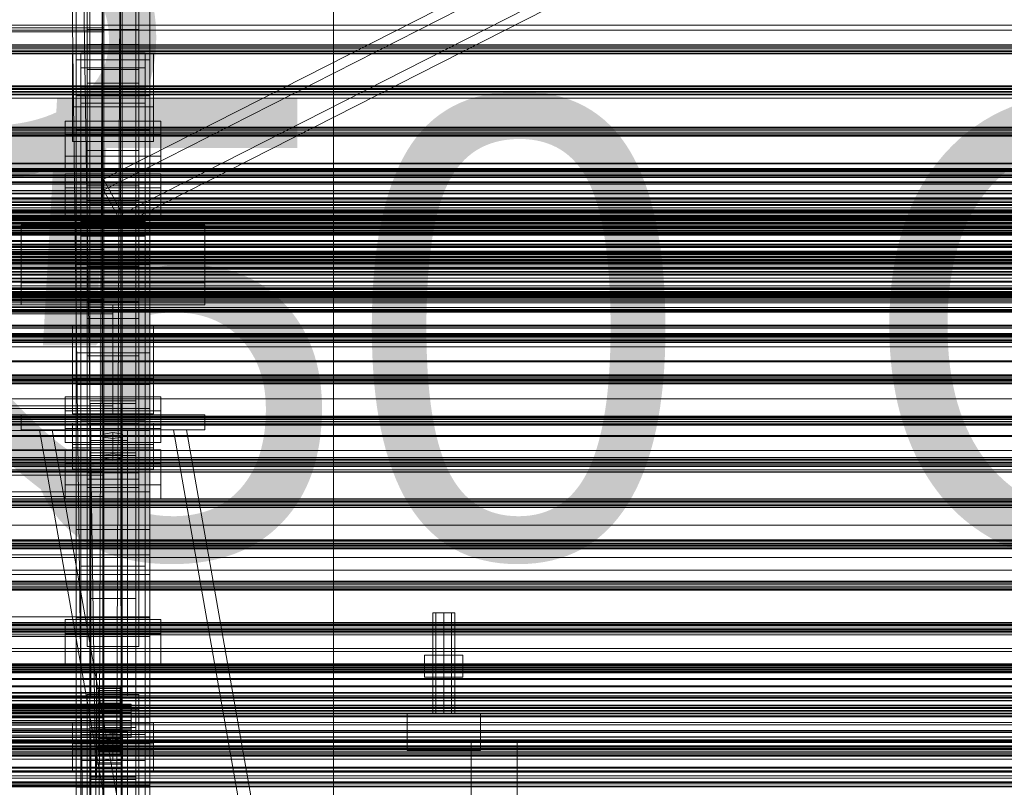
# Model space of a CAD drawing. Header units: millimetres. Extents: x -4738 to 65662, y -68080 to 6847.
# Tile 369 of 656: x 379 to 915, y -33725 to -33307. Entities that reach past the tile are written whole.
import ezdxf

# ---------------------------------------------------------------- set-up
doc = ezdxf.new("R2010")
doc.units = ezdxf.units.MM
for name, color, linetype, lineweight in [('COTAS_O', 1, 'Continuous', 0), ('COTAS_P', 1, 'Continuous', 0), ('frontal_C01', 7, 'Continuous', 0), ('frontal_C02', 7, 'Continuous', 0), ('frontal_C03', 7, 'Continuous', 0), ('frontal_mezcladora', 7, 'Continuous', 0), ('frontal_secador', 7, 'Continuous', 0), ('frontal_tolva', 7, 'Continuous', 0)]:
    doc.layers.add(name, color=color, linetype=linetype, lineweight=lineweight)
doc.dimstyles.new('R19_100', dxfattribs={"dimtxt": 250, "dimasz": 150, "dimexe": 150, "dimexo": 80, "dimgap": 100, "dimtad": 1, "dimtih": 1, "dimtoh": 1, "dimdsep": 46, "dimcen": 0.09, "dimadec": 0, "dimazin": 0, "dimtfac": 1, "dimtdec": 4, "dimtofl": 0, "dimtmove": 0, "dimatfit": 3, "dimfxl": 1, "dimtolj": 1, "dimtzin": 0, "dimarcsym": 0})

# ---------------------------------------------------------------- blocks, each defined once
blk = doc.blocks.new('DIM_R31_48')
at = {"layer": 'COTAS_O'}
for p, q in [((-1725, -33700), (-1575, -33655)), ((1725, -33700), (1575, -33655)), ((-1725, -34400), (-1725, -33700)), ((-1725, -33700), (1725, -33700)), ((-1725, -33700), (-1575, -33745)), ((1725, -33700), (1575, -33745)), ((1725, -34400), (1725, -33700))]:
    blk.add_line(p, q, dxfattribs=at)
blk.add_text('3450 O', height=250, dxfattribs=at).set_placement((0, -33600))
blk = doc.blocks.new('DIM_R31_49')
at = {"layer": 'COTAS_P'}
for p, q in [((-150, -32300), (550, -32300)), ((550, -32300), (505, -32450)), ((550, -34900), (550, -32300)), ((550, -32300), (595, -32450)), ((550, -34900), (505, -34750)), ((550, -34900), (595, -34750)), ((-150, -34900), (550, -34900))]:
    blk.add_line(p, q, dxfattribs=at)
blk.add_text('2600 P', height=250, rotation=90, dxfattribs=at).set_placement((450, -33600))

msp = doc.modelspace()

# ---------------------------------------------------------------- linework, layer by layer
at = {"layer": 'frontal_C01'}
for p, q in [((416, -33334.308), (416, -33117.641)), ((444, -33117.641), (444, -33334.308)), ((416, -33125.19), (416, -33341.858)), ((444, -33341.858), (444, -33125.19)), ((410, -33310.158), (410, -33165.914)), ((450, -33165.914), (450, -33310.158)), ((410, -33348.677), (410, -33204.432)), ((450, -33348.677), (450, -33204.432)), ((416, -33482.597), (416, -33265.929)), ((424.864, -33394.112), (674.864, -33267.001)), ((444, -33265.929), (444, -33482.597)), ((416, -33273.478), (416, -33490.146)), ((674.864, -33272.932), (424.864, -33400.044)), ((444, -33490.146), (444, -33273.478)), ((435.136, -33412.847), (685.136, -33285.735)), ((435.136, -33418.778), (685.136, -33291.666)), ((425, -33300.22), (425, -33313.916)), ((425, -33300.22), (425, -33311.776)), ((425, -33311.776), (-425, -33311.776)), ((450, -33310.158), (410, -33310.158)), ((410, -33310.158), (410, -33348.677)), ((410, -33401.827), (410, -33310.158)), ((425, -33325.472), (425, -33311.776)), ((450, -33348.677), (450, -33310.158)), ((450, -33310.158), (450, -33401.827)), ((425, -33313.916), (-425, -33313.916)), ((416, -33320.742), (416, -33312.654)), ((416, -33312.654), (444, -33312.654)), ((416, -33397.59), (416, -33312.654)), ((425, -33325.472), (425, -33313.916)), ((444, -33312.654), (444, -33320.742)), ((444, -33312.654), (444, -33397.59)), ((444, -33320.742), (416, -33320.742)), ((416, -33320.742), (416, -33405.679)), ((444, -33405.679), (444, -33320.742)), ((-425, -33325.472), (425, -33325.472)), ((408, -33344.631), (408, -33325.758)), ((408, -33325.758), (452, -33325.758)), ((408, -33354.647), (408, -33325.758)), ((412.5, -33333.462), (412.5, -33325.373)), ((412.5, -33325.373), (447.5, -33325.373)), ((412.5, -33604.634), (412.5, -33325.373)), ((447.5, -33325.373), (447.5, -33333.462)), ((447.5, -33325.373), (447.5, -33604.634)), ((452, -33325.758), (452, -33344.631)), ((452, -33325.758), (452, -33354.647)), ((447.5, -33333.462), (412.5, -33333.462)), ((412.5, -33612.722), (412.5, -33333.462)), ((447.5, -33612.722), (447.5, -33333.462)), ((444, -33334.308), (416, -33334.308)), ((416, -33334.308), (416, -33341.858)), ((444, -33341.858), (444, -33334.308)), ((452, -33344.631), (408, -33344.631)), ((408, -33344.631), (408, -33373.52)), ((416, -33341.858), (444, -33341.858)), ((452, -33373.52), (452, -33344.631)), ((410, -33348.677), (450, -33348.677)), ((410, -33440.346), (410, -33348.677)), ((450, -33440.346), (450, -33348.677)), ((452, -33354.647), (408, -33354.647)), ((408, -33354.647), (408, -33373.52)), ((452, -33373.52), (452, -33354.647)), ((408, -33373.52), (452, -33373.52)), ((404, -33408.336), (404, -33391.081)), ((404, -33391.081), (456, -33391.081)), ((404, -33398.785), (404, -33391.081)), ((456, -33391.081), (456, -33408.336)), ((456, -33391.081), (456, -33398.785)), ((444, -33397.59), (416, -33397.59)), ((416, -33397.59), (416, -33405.679)), ((435.136, -33412.847), (424.864, -33394.112)), ((424.864, -33394.112), (424.864, -33400.044)), ((444, -33405.679), (444, -33397.59)), ((456, -33398.785), (404, -33398.785)), ((404, -33398.785), (404, -33416.04)), ((450, -33401.827), (410, -33401.827)), ((410, -33401.827), (410, -33440.346)), ((410, -33725.366), (410, -33401.827)), ((424.864, -33400.044), (435.136, -33418.778)), ((450, -33440.346), (450, -33401.827)), ((450, -33401.827), (450, -33725.366)), ((456, -33416.04), (456, -33398.785)), ((456, -33408.336), (404, -33408.336)), ((404, -33408.336), (404, -33416.04)), ((416, -33405.679), (444, -33405.679)), ((417.5, -33434.701), (417.5, -33407.472)), ((417.5, -33407.472), (442.5, -33407.472)), ((417.5, -33407.472), (417.5, -33595.064)), ((442.5, -33407.996), (417.5, -33407.996)), ((417.5, -33407.996), (417.5, -33434.177)), ((417.5, -34010.796), (417.5, -33407.996)), ((442.5, -33407.472), (442.5, -33434.701)), ((442.5, -33595.064), (442.5, -33407.472)), ((442.5, -33434.177), (442.5, -33407.996)), ((442.5, -33407.996), (442.5, -34010.796)), ((456, -33416.04), (456, -33408.336)), ((435.136, -33418.778), (435.136, -33412.847)), ((404, -33416.04), (456, -33416.04)), ((412.5, -33425.131), (412.5, -33417.042)), ((412.5, -33417.042), (447.5, -33417.042)), ((412.5, -33696.303), (412.5, -33417.042)), ((447.5, -33417.042), (447.5, -33425.131)), ((447.5, -33417.042), (447.5, -33696.303)), ((-425, -33420.808), (425, -33420.808)), ((425, -33420.808), (425, -33434.504)), ((425, -33420.808), (425, -33432.363)), ((447.5, -33425.131), (412.5, -33425.131)), ((412.5, -33704.392), (412.5, -33425.131)), ((447.5, -33704.392), (447.5, -33425.131)), ((425, -33432.363), (-425, -33432.363)), ((425, -33434.504), (-425, -33434.504)), ((416, -33441.33), (416, -33433.241)), ((416, -33433.241), (444, -33433.241)), ((416, -33518.917), (416, -33433.241)), ((417.5, -33434.177), (442.5, -33434.177)), ((417.5, -34036.976), (417.5, -33434.177)), ((442.5, -33434.701), (417.5, -33434.701)), ((417.5, -33434.701), (417.5, -33622.293)), ((425, -33446.06), (425, -33432.363)), ((425, -33446.06), (425, -33434.504)), ((442.5, -34036.976), (442.5, -33434.177)), ((442.5, -33434.701), (442.5, -33622.293)), ((444, -33433.241), (444, -33441.33)), ((444, -33433.241), (444, -33518.917)), ((410, -33440.346), (450, -33440.346)), ((410, -33763.885), (410, -33440.346)), ((450, -33440.36), (410, -33440.36)), ((410, -33440.36), (410, -33488.508)), ((410, -33584.604), (410, -33440.36)), ((450, -33763.885), (450, -33440.346)), ((450, -33488.508), (450, -33440.36)), ((450, -33440.36), (450, -33584.604)), ((-425, -33446.06), (425, -33446.06)), ((444, -33441.33), (416, -33441.33)), ((416, -33441.33), (416, -33527.006)), ((444, -33527.006), (444, -33441.33)), ((408, -33492.919), (408, -33474.046)), ((408, -33474.046), (452, -33474.046)), ((408, -33502.935), (408, -33474.046)), ((452, -33474.046), (452, -33492.919)), ((452, -33474.046), (452, -33502.935)), ((444, -33482.597), (416, -33482.597)), ((416, -33482.597), (416, -33490.146)), ((444, -33490.146), (444, -33482.597)), ((410, -33488.508), (450, -33488.508)), ((410, -33632.752), (410, -33488.508)), ((450, -33632.752), (450, -33488.508)), ((452, -33492.919), (408, -33492.919)), ((408, -33492.919), (408, -33521.808)), ((416, -33490.146), (444, -33490.146)), ((452, -33521.808), (452, -33492.919)), ((452, -33502.935), (408, -33502.935)), ((408, -33502.935), (408, -33521.808)), ((452, -33521.808), (452, -33502.935)), ((404, -33529.663), (404, -33512.408)), ((404, -33512.408), (456, -33512.408)), ((404, -33520.112), (404, -33512.408)), ((456, -33512.408), (456, -33529.663)), ((456, -33512.408), (456, -33520.112)), ((456, -33520.112), (404, -33520.112)), ((404, -33520.112), (404, -33537.367)), ((444, -33518.917), (416, -33518.917)), ((416, -33518.917), (416, -33527.006)), ((444, -33527.006), (444, -33518.917)), ((456, -33537.367), (456, -33520.112)), ((408, -33521.808), (452, -33521.808)), ((408, -33540.296), (408, -33526.815)), ((408, -33526.815), (452, -33526.815)), ((408, -33538.371), (408, -33526.815)), ((452, -33526.815), (452, -33540.296)), ((452, -33526.815), (452, -33538.371)), ((456, -33529.663), (404, -33529.663)), ((404, -33529.663), (404, -33537.367)), ((416, -33527.006), (444, -33527.006)), ((418, -33536.252), (418, -33530.86)), ((418, -33530.86), (438, -33530.86)), ((418, -33669.72), (418, -33530.86)), ((430, -33531.938), (424.804, -33532.747)), ((435.196, -33532.747), (430, -33531.938)), ((430, -33543.494), (430, -33531.938)), ((438, -33530.86), (438, -33536.252)), ((438, -33530.86), (438, -33669.72)), ((456, -33537.367), (456, -33529.663)), ((404, -33537.367), (456, -33537.367)), ((438, -33536.252), (418, -33536.252)), ((418, -33536.252), (418, -33675.112)), ((424.804, -33532.747), (424.804, -33534.365)), ((424.804, -33544.303), (424.804, -33532.747)), ((424.804, -33534.365), (430, -33535.174)), ((424.804, -33545.92), (424.804, -33534.365)), ((430, -33535.174), (435.196, -33534.365)), ((430, -33535.174), (430, -33546.729)), ((435.196, -33534.365), (435.196, -33532.747)), ((435.196, -33544.303), (435.196, -33532.747)), ((435.196, -33545.92), (435.196, -33534.365)), ((438, -33675.112), (438, -33536.252)), ((-425, -33541.395), (425, -33541.395)), ((452, -33538.371), (408, -33538.371)), ((408, -33538.371), (408, -33551.852)), ((452, -33540.296), (408, -33540.296)), ((408, -33540.296), (408, -33551.852)), ((425, -33541.395), (425, -33555.092)), ((425, -33541.395), (425, -33552.951)), ((452, -33551.852), (452, -33538.371)), ((452, -33551.852), (452, -33540.296)), ((424.804, -33544.303), (430, -33543.494)), ((424.804, -33545.92), (424.804, -33544.303)), ((430, -33546.729), (424.804, -33545.92)), ((430, -33543.494), (435.196, -33544.303)), ((435.196, -33545.92), (430, -33546.729)), ((435.196, -33544.303), (435.196, -33545.92)), ((425, -33552.951), (-425, -33552.951)), ((408, -33551.852), (452, -33551.852)), ((425, -33566.647), (425, -33552.951)), ((425, -33555.092), (-425, -33555.092)), ((416, -33561.917), (416, -33553.829)), ((416, -33553.829), (444, -33553.829)), ((416, -33640.244), (416, -33553.829)), ((425, -33566.647), (425, -33555.092)), ((444, -33553.829), (444, -33561.917)), ((444, -33553.829), (444, -33640.244)), ((444, -33561.917), (416, -33561.917)), ((416, -33561.917), (416, -33648.333)), ((444, -33648.333), (444, -33561.917)), ((-425, -33566.647), (425, -33566.647)), ((450, -33584.604), (410, -33584.604)), ((410, -33584.604), (410, -33632.752)), ((410, -33676.273), (410, -33584.604)), ((450, -33632.752), (450, -33584.604)), ((450, -33584.604), (450, -33676.273)), ((442.5, -33595.064), (417.5, -33595.064)), ((417.5, -33595.064), (417.5, -33622.293)), ((442.5, -33622.293), (442.5, -33595.064)), ((-450, -33598.471), (450, -33598.471)), ((450, -33598.471), (450, -33609.256)), ((450, -33598.471), (450, -33632.175)), ((447.5, -33604.634), (412.5, -33604.634)), ((412.5, -33604.634), (412.5, -33612.722)), ((447.5, -33612.722), (447.5, -33604.634)), ((450, -33609.256), (-450, -33609.256)), ((450, -33642.959), (450, -33609.256)), ((412.5, -33612.722), (447.5, -33612.722)), ((417.5, -33622.293), (442.5, -33622.293)), ((450, -33632.175), (-450, -33632.175)), ((404, -33650.99), (404, -33633.735)), ((404, -33633.735), (456, -33633.735)), ((404, -33641.439), (404, -33633.735)), ((410, -33632.752), (450, -33632.752)), ((410, -33724.422), (410, -33632.752)), ((450, -33642.959), (450, -33632.175)), ((450, -33724.422), (450, -33632.752)), ((456, -33633.735), (456, -33650.99)), ((456, -33633.735), (456, -33641.439)), ((-450, -33642.959), (450, -33642.959)), ((456, -33641.439), (404, -33641.439)), ((404, -33641.439), (404, -33658.694)), ((444, -33640.244), (416, -33640.244)), ((416, -33640.244), (416, -33648.333)), ((444, -33648.333), (444, -33640.244)), ((456, -33658.694), (456, -33641.439)), ((416, -33648.333), (444, -33648.333)), ((456, -33650.99), (404, -33650.99)), ((404, -33650.99), (404, -33658.694)), ((456, -33658.694), (456, -33650.99)), ((404, -33658.694), (456, -33658.694)), ((-425, -33661.983), (425, -33661.983)), ((421, -33665.868), (421, -33662.633)), ((421, -33662.633), (435, -33662.633)), ((421, -33703.077), (421, -33662.633)), ((435, -33665.868), (421, -33665.868)), ((421, -33665.868), (421, -33706.313)), ((425, -33661.983), (425, -33675.679)), ((425, -33661.983), (425, -33673.539)), ((435, -33662.633), (435, -33665.868)), ((435, -33662.633), (435, -33703.077)), ((435, -33706.313), (435, -33665.868)), ((438, -33669.72), (418, -33669.72)), ((418, -33669.72), (418, -33675.112)), ((421, -33674.496), (421, -33671.26)), ((421, -33671.26), (435, -33671.26)), ((421, -33711.705), (421, -33671.26)), ((422, -33679.787), (422, -33669.788)), ((422, -33669.788), (422, -33670.38)), ((422, -33669.788), (434, -33669.788)), ((422, -33670.49), (422, -33669.788)), ((422, -33680.068), (422, -33670.38)), ((422, -33670.38), (422, -33672.227)), ((422, -33670.38), (434, -33670.38)), ((422, -33680.12), (422, -33670.49)), ((422, -33670.49), (434, -33670.49)), ((422, -33672.439), (422, -33670.49)), ((434, -33670.38), (434, -33669.788)), ((434, -33669.788), (434, -33679.787)), ((434, -33669.788), (434, -33670.49)), ((434, -33672.227), (434, -33670.38)), ((434, -33670.38), (434, -33680.068)), ((434, -33670.49), (434, -33680.12)), ((434, -33670.49), (434, -33672.439)), ((435, -33671.26), (435, -33674.496)), ((435, -33671.26), (435, -33711.705)), ((438, -33675.112), (438, -33669.72)), ((425, -33673.539), (-425, -33673.539)), ((425, -33675.679), (-425, -33675.679)), ((450, -33676.273), (410, -33676.273)), ((410, -33676.273), (410, -33724.422)), ((410, -33999.812), (410, -33676.273)), ((416, -33682.505), (416, -33674.417)), ((416, -33674.417), (444, -33674.417)), ((416, -33761.571), (416, -33674.417)), ((418, -33675.112), (438, -33675.112)), ((435, -33674.496), (421, -33674.496)), ((421, -33674.496), (421, -33714.94)), ((422, -33680.942), (422, -33672.227)), ((422, -33672.227), (422, -33675.202)), ((422, -33672.227), (434, -33672.227)), ((422, -33681.043), (422, -33672.439)), ((422, -33672.439), (434, -33672.439)), ((422, -33675.503), (422, -33672.439)), ((422, -33682.352), (422, -33675.202)), ((422, -33675.202), (422, -33679.103)), ((422, -33675.202), (434, -33675.202)), ((422, -33682.494), (422, -33675.503)), ((422, -33675.503), (434, -33675.503)), ((422, -33679.471), (422, -33675.503)), ((425, -33687.235), (425, -33673.539)), ((425, -33687.235), (425, -33675.679)), ((434, -33675.202), (434, -33672.227)), ((434, -33672.227), (434, -33680.942)), ((434, -33672.439), (434, -33681.043)), ((434, -33672.439), (434, -33675.503)), ((434, -33679.103), (434, -33675.202)), ((434, -33675.202), (434, -33682.352)), ((434, -33675.503), (434, -33682.494)), ((434, -33675.503), (434, -33679.471)), ((435, -33714.94), (435, -33674.496)), ((444, -33674.417), (444, -33682.505)), ((444, -33674.417), (444, -33761.571)), ((450, -33724.422), (450, -33676.273)), ((450, -33676.273), (450, -33999.812)), ((-440, -33679.787), (440, -33679.787)), ((-440, -33680.068), (440, -33680.068)), ((-440, -33680.12), (440, -33680.12)), ((-440, -33680.942), (440, -33680.942)), ((-440, -33681.043), (440, -33681.043)), ((422, -33684.2), (422, -33679.103)), ((422, -33679.103), (422, -33683.664)), ((422, -33679.103), (434, -33679.103)), ((422, -33684.374), (422, -33679.471)), ((422, -33679.471), (434, -33679.471)), ((422, -33684.075), (422, -33679.471)), ((422, -33680.068), (422, -33679.787)), ((434, -33679.787), (422, -33679.787)), ((422, -33679.787), (422, -33680.12)), ((422, -33680.942), (422, -33680.068)), ((434, -33680.068), (422, -33680.068)), ((434, -33680.12), (422, -33680.12)), ((422, -33680.12), (422, -33681.043)), ((422, -33682.352), (422, -33680.942)), ((434, -33680.942), (422, -33680.942)), ((434, -33681.043), (422, -33681.043)), ((422, -33681.043), (422, -33682.494)), ((434, -33683.664), (434, -33679.103)), ((434, -33679.103), (434, -33684.2)), ((434, -33679.471), (434, -33684.374)), ((434, -33679.471), (434, -33684.075)), ((434, -33679.787), (434, -33680.068)), ((434, -33680.12), (434, -33679.787)), ((434, -33680.068), (434, -33680.942)), ((434, -33681.043), (434, -33680.12)), ((434, -33680.942), (434, -33682.352)), ((434, -33682.494), (434, -33681.043)), ((440, -33680.068), (440, -33679.787)), ((440, -33679.787), (440, -33680.12)), ((440, -33680.942), (440, -33680.068)), ((440, -33680.12), (440, -33681.043)), ((440, -33682.352), (440, -33680.942)), ((440, -33681.043), (440, -33682.494)), ((-440, -33682.352), (440, -33682.352)), ((-440, -33682.494), (440, -33682.494)), ((-440, -33684.2), (440, -33684.2)), ((-440, -33684.374), (440, -33684.374)), ((440, -33686.36), (-440, -33686.36)), ((-440, -33686.555), (440, -33686.555)), ((-425, -33687.235), (425, -33687.235)), ((444, -33682.505), (416, -33682.505)), ((416, -33682.505), (416, -33769.66)), ((422, -33684.2), (422, -33682.352)), ((434, -33682.352), (422, -33682.352)), ((434, -33682.494), (422, -33682.494)), ((422, -33682.494), (422, -33684.374)), ((422, -33683.664), (422, -33686.36)), ((434, -33683.664), (422, -33683.664)), ((422, -33683.664), (422, -33688.574)), ((422, -33686.555), (422, -33684.075)), ((422, -33684.075), (434, -33684.075)), ((422, -33688.999), (422, -33684.075)), ((422, -33686.36), (422, -33684.2)), ((434, -33684.2), (422, -33684.2)), ((434, -33684.374), (422, -33684.374)), ((422, -33684.374), (422, -33686.555)), ((422, -33686.36), (434, -33686.36)), ((422, -33688.686), (422, -33686.36)), ((434, -33686.555), (422, -33686.555)), ((422, -33686.555), (422, -33688.887)), ((434, -33682.352), (434, -33684.2)), ((434, -33684.374), (434, -33682.494)), ((434, -33686.36), (434, -33683.664)), ((434, -33688.574), (434, -33683.664)), ((434, -33684.075), (434, -33686.555)), ((434, -33684.075), (434, -33688.999)), ((434, -33684.2), (434, -33686.36)), ((434, -33686.555), (434, -33684.374)), ((434, -33686.36), (434, -33688.686)), ((434, -33688.887), (434, -33686.555)), ((440, -33684.2), (440, -33682.352)), ((440, -33682.494), (440, -33684.374)), ((440, -33686.36), (440, -33684.2)), ((440, -33684.374), (440, -33686.555)), ((440, -33688.686), (440, -33686.36)), ((440, -33686.555), (440, -33688.887)), ((444, -33769.66), (444, -33682.505)), ((-450, -33690.14), (450, -33690.14)), ((-440, -33688.686), (440, -33688.686)), ((-440, -33688.887), (440, -33688.887)), ((-440, -33691.018), (440, -33691.018)), ((-440, -33691.213), (440, -33691.213)), ((422, -33688.686), (422, -33688.574)), ((422, -33688.574), (422, -33693.498)), ((422, -33688.574), (434, -33688.574)), ((422, -33691.018), (422, -33688.686)), ((434, -33688.686), (422, -33688.686)), ((422, -33688.887), (422, -33688.999)), ((434, -33688.887), (422, -33688.887)), ((422, -33688.887), (422, -33691.213)), ((422, -33688.999), (434, -33688.999)), ((422, -33693.909), (422, -33688.999)), ((422, -33693.199), (422, -33691.018)), ((422, -33691.018), (422, -33693.498)), ((434, -33691.018), (422, -33691.018)), ((422, -33691.213), (422, -33693.909)), ((434, -33691.213), (422, -33691.213)), ((422, -33691.213), (422, -33693.374)), ((434, -33693.498), (434, -33688.574)), ((434, -33688.574), (434, -33688.686)), ((434, -33688.686), (434, -33691.018)), ((434, -33688.999), (434, -33688.887)), ((434, -33691.213), (434, -33688.887)), ((434, -33688.999), (434, -33693.909)), ((434, -33693.498), (434, -33691.018)), ((434, -33691.018), (434, -33693.199)), ((434, -33693.909), (434, -33691.213)), ((434, -33693.374), (434, -33691.213)), ((440, -33691.018), (440, -33688.686)), ((440, -33688.887), (440, -33691.213)), ((440, -33693.199), (440, -33691.018)), ((440, -33691.213), (440, -33693.374)), ((450, -33690.14), (450, -33700.925)), ((450, -33690.14), (450, -33723.844)), ((-440, -33693.199), (440, -33693.199)), ((-440, -33693.374), (440, -33693.374)), ((-440, -33695.079), (440, -33695.079)), ((-440, -33695.221), (440, -33695.221)), ((-440, -33696.53), (440, -33696.53)), ((-440, -33696.631), (440, -33696.631)), ((-440, -33697.453), (440, -33697.453)), ((-440, -33697.505), (440, -33697.505)), ((-440, -33697.786), (440, -33697.786)), ((447.5, -33696.303), (412.5, -33696.303)), ((412.5, -33696.303), (412.5, -33704.392)), ((422, -33695.079), (422, -33693.199)), ((422, -33693.199), (422, -33698.102)), ((434, -33693.199), (422, -33693.199)), ((422, -33693.374), (422, -33698.47)), ((434, -33693.374), (422, -33693.374)), ((422, -33693.374), (422, -33695.221)), ((422, -33693.498), (422, -33698.102)), ((422, -33693.498), (434, -33693.498)), ((422, -33693.909), (434, -33693.909)), ((422, -33698.47), (422, -33693.909)), ((422, -33696.53), (422, -33695.079)), ((422, -33695.079), (422, -33702.07)), ((434, -33695.079), (422, -33695.079)), ((422, -33695.221), (422, -33702.371)), ((434, -33695.221), (422, -33695.221)), ((422, -33695.221), (422, -33696.631)), ((422, -33697.453), (422, -33696.53)), ((422, -33696.53), (422, -33705.134)), ((434, -33696.53), (422, -33696.53)), ((422, -33696.631), (422, -33705.346)), ((434, -33696.631), (422, -33696.631)), ((422, -33696.631), (422, -33697.505)), ((422, -33697.786), (422, -33697.453)), ((422, -33697.453), (422, -33707.083)), ((434, -33697.453), (422, -33697.453)), ((422, -33697.505), (422, -33707.193)), ((434, -33697.505), (422, -33697.505)), ((422, -33697.505), (422, -33697.786)), ((422, -33697.786), (422, -33707.785)), ((434, -33697.786), (422, -33697.786)), ((422, -33698.102), (422, -33702.07)), ((422, -33698.102), (434, -33698.102)), ((434, -33698.102), (434, -33693.199)), ((434, -33693.199), (434, -33695.079)), ((434, -33698.47), (434, -33693.374)), ((434, -33695.221), (434, -33693.374)), ((434, -33698.102), (434, -33693.498)), ((434, -33693.909), (434, -33698.47)), ((434, -33702.07), (434, -33695.079)), ((434, -33695.079), (434, -33696.53)), ((434, -33702.371), (434, -33695.221)), ((434, -33696.631), (434, -33695.221)), ((434, -33705.134), (434, -33696.53)), ((434, -33696.53), (434, -33697.453)), ((434, -33705.346), (434, -33696.631)), ((434, -33697.505), (434, -33696.631)), ((434, -33707.083), (434, -33697.453)), ((434, -33697.453), (434, -33697.786)), ((434, -33707.193), (434, -33697.505)), ((434, -33697.786), (434, -33697.505)), ((434, -33707.785), (434, -33697.786)), ((434, -33702.07), (434, -33698.102)), ((440, -33695.079), (440, -33693.199)), ((440, -33693.374), (440, -33695.221)), ((440, -33696.53), (440, -33695.079)), ((440, -33695.221), (440, -33696.631)), ((440, -33697.453), (440, -33696.53)), ((440, -33696.631), (440, -33697.505)), ((440, -33697.786), (440, -33697.453)), ((440, -33697.505), (440, -33697.786)), ((447.5, -33704.392), (447.5, -33696.303)), ((450, -33700.925), (-450, -33700.925)), ((421, -33712.321), (421, -33699.919)), ((421, -33699.919), (435, -33699.919)), ((421, -33707.623), (421, -33699.919)), ((435, -33703.077), (421, -33703.077)), ((421, -33703.077), (421, -33706.313)), ((422, -33698.47), (434, -33698.47)), ((422, -33702.371), (422, -33698.47)), ((422, -33702.07), (422, -33705.134)), ((422, -33702.07), (434, -33702.07)), ((422, -33702.371), (434, -33702.371)), ((422, -33705.346), (422, -33702.371)), ((434, -33698.47), (434, -33702.371)), ((434, -33705.134), (434, -33702.07)), ((434, -33702.371), (434, -33705.346)), ((435, -33699.919), (435, -33712.321)), ((435, -33699.919), (435, -33707.623)), ((435, -33706.313), (435, -33703.077)), ((450, -33734.629), (450, -33700.925)), ((412.5, -33704.392), (447.5, -33704.392)), ((421, -33706.313), (435, -33706.313)), ((435, -33707.623), (421, -33707.623)), ((421, -33707.623), (421, -33720.025)), ((422, -33705.134), (422, -33707.083)), ((422, -33705.134), (434, -33705.134)), ((422, -33705.346), (434, -33705.346)), ((422, -33707.193), (422, -33705.346)), ((422, -33707.083), (422, -33707.785)), ((422, -33707.083), (434, -33707.083)), ((422, -33707.193), (434, -33707.193)), ((422, -33707.785), (422, -33707.193)), ((422, -33707.785), (434, -33707.785)), ((434, -33707.083), (434, -33705.134)), ((434, -33705.346), (434, -33707.193)), ((434, -33707.785), (434, -33707.083)), ((434, -33707.193), (434, -33707.785)), ((435, -33720.025), (435, -33707.623)), ((435, -33711.705), (421, -33711.705)), ((421, -33711.705), (421, -33714.94)), ((435, -33712.321), (421, -33712.321)), ((421, -33712.321), (421, -33720.025)), ((435, -33714.94), (435, -33711.705)), ((435, -33720.025), (435, -33712.321)), ((421, -33714.94), (435, -33714.94)), ((450, -33723.844), (-450, -33723.844)), ((410, -33724.422), (450, -33724.422)), ((410, -34047.96), (410, -33724.422)), ((421, -33720.025), (435, -33720.025)), ((450, -33734.629), (450, -33723.844)), ((450, -34047.96), (450, -33724.422))]:
    msp.add_line(p, q, dxfattribs=at)
at = {"layer": 'frontal_C02'}
for p, q in [((410, -33329.126), (410, -32971.464)), ((450, -32971.464), (450, -33329.126)), ((417.5, -33516.139), (417.5, -32977.112)), ((442.5, -32977.112), (442.5, -33516.139)), ((417.5, -33543.024), (417.5, -33003.998)), ((442.5, -33543.024), (442.5, -33003.998)), ((410, -33367.308), (410, -33009.646)), ((450, -33367.308), (450, -33009.646)), ((410, -33505.718), (410, -33148.056)), ((450, -33148.056), (450, -33505.718)), ((410, -33553.445), (410, -33195.783)), ((450, -33553.445), (450, -33195.783)), ((416, -33369.48), (416, -33283.087)), ((444, -33283.087), (444, -33369.48)), ((416, -33292.029), (416, -33378.421)), ((444, -33378.421), (444, -33292.029)), ((450, -33329.126), (410, -33329.126)), ((410, -33329.126), (410, -33367.308)), ((410, -33686.788), (410, -33329.126)), ((450, -33367.308), (450, -33329.126)), ((450, -33329.126), (450, -33686.788)), ((412.5, -33352.688), (412.5, -33343.746)), ((412.5, -33343.746), (447.5, -33343.746)), ((412.5, -33525.111), (412.5, -33343.746)), ((447.5, -33343.746), (447.5, -33352.688)), ((447.5, -33343.746), (447.5, -33525.111)), ((447.5, -33352.688), (412.5, -33352.688)), ((412.5, -33534.052), (412.5, -33352.688)), ((447.5, -33534.052), (447.5, -33352.688)), ((404, -33381.579), (404, -33362.504)), ((404, -33362.504), (456, -33362.504)), ((404, -33370.14), (404, -33362.504)), ((456, -33362.504), (456, -33381.579)), ((456, -33362.504), (456, -33370.14)), ((456, -33370.14), (404, -33370.14)), ((404, -33370.14), (404, -33389.216)), ((410, -33367.308), (450, -33367.308)), ((410, -33724.97), (410, -33367.308)), ((444, -33369.48), (416, -33369.48)), ((416, -33369.48), (416, -33378.421)), ((444, -33378.421), (444, -33369.48)), ((450, -33724.97), (450, -33367.308)), ((456, -33389.216), (456, -33370.14)), ((456, -33381.579), (404, -33381.579)), ((404, -33381.579), (404, -33389.216)), ((416, -33378.421), (444, -33378.421)), ((456, -33389.216), (456, -33381.579)), ((404, -33389.216), (456, -33389.216)), ((380, -33450.372), (380, -33419.148)), ((380, -33419.148), (480, -33419.148)), ((380, -33462.372), (380, -33419.148)), ((480, -33419.148), (480, -33450.372)), ((480, -33419.148), (480, -33462.372)), ((-425, -33448.296), (425, -33448.296)), ((480, -33450.372), (380, -33450.372)), ((380, -33450.372), (380, -33462.372)), ((425, -33448.296), (425, -33463.437)), ((425, -33448.296), (425, -33459.75)), ((480, -33462.372), (480, -33450.372)), ((430, -33462.372), (-430, -33462.372)), ((425, -33459.75), (-425, -33459.75)), ((380, -33462.372), (480, -33462.372)), ((416, -33469.882), (416, -33460.941)), ((416, -33460.941), (444, -33460.941)), ((416, -33548.311), (416, -33460.941)), ((425, -33474.891), (425, -33459.75)), ((430, -33462.372), (430, -33467.372)), ((444, -33460.941), (444, -33469.882)), ((444, -33460.941), (444, -33548.311)), ((430, -33467.372), (-430, -33467.372)), ((425, -33463.437), (-425, -33463.437)), ((425, -33474.891), (425, -33463.437)), ((430, -33467.372), (430, -33517.372)), ((444, -33469.882), (416, -33469.882)), ((416, -33469.882), (416, -33557.252)), ((444, -33557.252), (444, -33469.882)), ((-425, -33474.891), (425, -33474.891)), ((450, -33505.718), (410, -33505.718)), ((410, -33505.718), (410, -33553.445)), ((410, -33863.38), (410, -33505.718)), ((450, -33553.445), (450, -33505.718)), ((450, -33505.718), (450, -33863.38)), ((442.5, -33514.74), (417.5, -33514.74)), ((417.5, -33514.74), (417.5, -33544.423)), ((417.5, -33691.038), (417.5, -33514.74)), ((417.5, -33543.024), (417.5, -33516.139)), ((417.5, -33516.139), (442.5, -33516.139)), ((442.5, -33544.423), (442.5, -33514.74)), ((442.5, -33514.74), (442.5, -33691.038)), ((442.5, -33516.139), (442.5, -33543.024)), ((-450, -33518.848), (450, -33518.848)), ((430, -33517.372), (-430, -33517.372)), ((430, -33517.372), (430, -33522.372)), ((450, -33518.848), (450, -33530.77)), ((450, -33518.848), (450, -33552.257)), ((430, -33522.372), (-430, -33522.372)), ((380, -33522.372), (480, -33522.372)), ((380, -33530.372), (380, -33522.372)), ((447.5, -33525.111), (412.5, -33525.111)), ((412.5, -33525.111), (412.5, -33534.052)), ((447.5, -33534.052), (447.5, -33525.111)), ((480, -33530.372), (480, -33522.372)), ((450, -33530.77), (-450, -33530.77)), ((380, -33530.372), (480, -33530.372)), ((390, -33530.372), (397, -33530.372)), ((820, -35975), (390, -33530.372)), ((827, -35975), (397, -33530.372)), ((397, -33530.372), (463, -33530.372)), ((450, -33564.179), (450, -33530.77)), ((463, -33530.372), (470, -33530.372)), ((893, -35975), (463, -33530.372)), ((900, -35975), (470, -33530.372)), ((412.5, -33534.052), (447.5, -33534.052)), ((404, -33560.41), (404, -33541.335)), ((404, -33541.335), (456, -33541.335)), ((404, -33548.971), (404, -33541.335)), ((456, -33541.335), (456, -33560.41)), ((456, -33541.335), (456, -33548.971)), ((442.5, -33543.024), (417.5, -33543.024)), ((417.5, -33544.423), (442.5, -33544.423)), ((417.5, -33720.72), (417.5, -33544.423)), ((442.5, -33720.72), (442.5, -33544.423)), ((450, -33552.257), (-450, -33552.257)), ((456, -33548.971), (404, -33548.971)), ((404, -33548.971), (404, -33568.047)), ((410, -33553.445), (450, -33553.445)), ((410, -33911.107), (410, -33553.445)), ((444, -33548.311), (416, -33548.311)), ((416, -33548.311), (416, -33557.252)), ((444, -33557.252), (444, -33548.311)), ((450, -33564.179), (450, -33552.257)), ((450, -33911.107), (450, -33553.445)), ((456, -33568.047), (456, -33548.971)), ((416, -33557.252), (444, -33557.252)), ((-450, -33564.179), (450, -33564.179)), ((456, -33560.41), (404, -33560.41)), ((404, -33560.41), (404, -33568.047)), ((456, -33568.047), (456, -33560.41)), ((404, -33568.047), (456, -33568.047)), ((450, -33686.788), (410, -33686.788)), ((410, -33686.788), (410, -33724.97)), ((410, -34044.45), (410, -33686.788)), ((450, -33724.97), (450, -33686.788)), ((450, -33686.788), (450, -34044.45)), ((408, -33704.759), (408, -33689.856)), ((408, -33689.856), (452, -33689.856)), ((408, -33701.311), (408, -33689.856)), ((417.5, -33720.72), (417.5, -33691.038)), ((417.5, -33691.038), (442.5, -33691.038)), ((442.5, -33692.436), (417.5, -33692.436)), ((417.5, -33692.436), (417.5, -33719.322)), ((417.5, -34231.462), (417.5, -33692.436)), ((442.5, -33691.038), (442.5, -33720.72)), ((442.5, -33719.322), (442.5, -33692.436)), ((442.5, -33692.436), (442.5, -34231.462)), ((452, -33689.856), (452, -33704.759)), ((452, -33689.856), (452, -33701.311)), ((418, -33700.288), (418, -33694.327)), ((418, -33694.327), (438, -33694.327)), ((418, -33835.166), (418, -33694.327)), ((430, -33695.519), (424.804, -33696.413)), ((424.804, -33696.413), (424.804, -33698.202)), ((424.804, -33707.868), (424.804, -33696.413)), ((424.804, -33698.202), (430, -33699.096)), ((424.804, -33709.656), (424.804, -33698.202)), ((435.196, -33696.413), (430, -33695.519)), ((430, -33706.974), (430, -33695.519)), ((430, -33699.096), (435.196, -33698.202)), ((435.196, -33698.202), (435.196, -33696.413)), ((435.196, -33707.868), (435.196, -33696.413)), ((435.196, -33709.656), (435.196, -33698.202)), ((438, -33694.327), (438, -33700.288)), ((438, -33694.327), (438, -33835.166)), ((452, -33701.311), (408, -33701.311)), ((408, -33701.311), (408, -33716.214)), ((412.5, -33710.35), (412.5, -33701.408)), ((412.5, -33701.408), (447.5, -33701.408)), ((412.5, -33882.773), (412.5, -33701.408)), ((438, -33700.288), (418, -33700.288)), ((418, -33700.288), (418, -33841.127)), ((430, -33699.096), (430, -33710.551)), ((438, -33841.127), (438, -33700.288)), ((447.5, -33701.408), (447.5, -33710.35)), ((447.5, -33701.408), (447.5, -33882.773)), ((452, -33716.214), (452, -33701.311)), ((452, -33704.759), (408, -33704.759)), ((408, -33704.759), (408, -33716.214)), ((424.804, -33707.868), (430, -33706.974)), ((424.804, -33709.656), (424.804, -33707.868)), ((430, -33706.974), (435.196, -33707.868)), ((435.196, -33707.868), (435.196, -33709.656)), ((452, -33716.214), (452, -33704.759)), ((447.5, -33710.35), (412.5, -33710.35)), ((412.5, -33891.714), (412.5, -33710.35)), ((430, -33710.551), (424.804, -33709.656)), ((435.196, -33709.656), (430, -33710.551)), ((447.5, -33891.714), (447.5, -33710.35)), ((408, -33716.214), (452, -33716.214)), ((417.5, -33719.322), (442.5, -33719.322)), ((417.5, -34258.348), (417.5, -33719.322)), ((442.5, -34258.348), (442.5, -33719.322)), ((410, -33724.97), (450, -33724.97)), ((410, -34082.632), (410, -33724.97)), ((442.5, -33720.72), (417.5, -33720.72)), ((450, -34082.632), (450, -33724.97))]:
    msp.add_line(p, q, dxfattribs=at)
at = {"layer": 'frontal_C03'}
for p, q in [((1250, -33320.881), (-1250, -33320.881)), ((1250, -33321.197), (-1250, -33321.197)), ((1250, -33321.991), (-1250, -33321.991)), ((-1250, -33322.756), (1250, -33322.756)), ((1250, -33323.879), (-1250, -33323.879)), ((1250, -33324.643), (-1250, -33324.643)), ((1250, -33325.437), (-1250, -33325.437)), ((1250, -33325.753), (-1250, -33325.753)), ((1250, -33343.339), (-1250, -33343.339)), ((1250, -33343.655), (-1250, -33343.655)), ((1250, -33344.449), (-1250, -33344.449)), ((-1250, -33345.213), (1250, -33345.213)), ((1250, -33346.336), (-1250, -33346.336)), ((1250, -33347.1), (-1250, -33347.1)), ((1250, -33347.894), (-1250, -33347.894)), ((1250, -33348.211), (-1250, -33348.211)), ((1250, -33365.796), (-1250, -33365.796)), ((1250, -33366.113), (-1250, -33366.113)), ((1250, -33366.907), (-1250, -33366.907)), ((-1250, -33367.671), (1250, -33367.671)), ((1250, -33368.794), (-1250, -33368.794)), ((1250, -33369.558), (-1250, -33369.558)), ((1250, -33370.352), (-1250, -33370.352)), ((1250, -33370.668), (-1250, -33370.668)), ((1250, -33385.414), (-1250, -33385.414)), ((1250, -33385.708), (-1250, -33385.708)), ((1250, -33388.254), (-1250, -33388.254)), ((1250, -33388.57), (-1250, -33388.57)), ((1250, -33388.874), (-1250, -33388.874)), ((1250, -33389.364), (-1250, -33389.364)), ((1250, -33389.711), (-1250, -33389.711)), ((-1250, -33390.129), (1250, -33390.129)), ((1250, -33391.251), (-1250, -33391.251)), ((1250, -33392.016), (-1250, -33392.016)), ((1250, -33392.81), (-1250, -33392.81)), ((1250, -33393.126), (-1250, -33393.126)), ((1250, -33395.56), (-1250, -33395.56)), ((1250, -33396.814), (-1250, -33396.814)), ((1496, -33400.208), (-1496, -33400.208)), ((1496, -33400.325), (-1496, -33400.325)), ((1496, -33401.591), (-1496, -33401.591)), ((1496, -33401.926), (-1496, -33401.926)), ((1496, -33404.266), (-1496, -33404.266)), ((1496, -33404.767), (-1496, -33404.767)), ((-1496, -33407.824), (1496, -33407.824)), ((1496, -33408.416), (-1496, -33408.416)), ((-1250, -33404.455), (1250, -33404.455)), ((1250, -33405.934), (-1250, -33405.934)), ((1496, -33411.724), (-1496, -33411.724)), ((1496, -33412.316), (-1496, -33412.316)), ((1250, -33410.711), (-1250, -33410.711)), ((1250, -33411.028), (-1250, -33411.028)), ((1250, -33411.822), (-1250, -33411.822)), ((-1250, -33412.586), (1250, -33412.586)), ((1250, -33413.709), (-1250, -33413.709)), ((1250, -33414.205), (-1250, -33414.205)), ((1496, -33415.372), (-1496, -33415.372)), ((1496, -33415.874), (-1496, -33415.874)), ((1496, -33418.213), (-1496, -33418.213)), ((1496, -33418.548), (-1496, -33418.548)), ((1250, -33414.473), (-1250, -33414.473)), ((1250, -33415.267), (-1250, -33415.267)), ((1250, -33415.584), (-1250, -33415.584)), ((1250, -33415.684), (-1250, -33415.684)), ((1250, -33416.372), (-1250, -33416.372)), ((1250, -33416.749), (-1250, -33416.749)), ((1496, -33419.814), (-1496, -33419.814)), ((1496, -33419.932), (-1496, -33419.932)), ((1250, -33420.8), (-1250, -33420.8)), ((1250, -33421.872), (-1250, -33421.872)), ((1250, -33423.326), (-1250, -33423.326)), ((1250, -33424.58), (-1250, -33424.58)), ((1250, -33429.359), (-1250, -33429.359)), ((1250, -33430.428), (-1250, -33430.428)), ((1250, -33430.963), (-1250, -33430.963)), ((1250, -33431.266), (-1250, -33431.266)), ((1250, -33433.169), (-1250, -33433.169)), ((1250, -33433.486), (-1250, -33433.486)), ((1250, -33434.28), (-1250, -33434.28)), ((1250, -33434.431), (-1250, -33434.431)), ((1250, -33434.725), (-1250, -33434.725)), ((-1250, -33435.044), (1250, -33435.044)), ((1496, -33438.069), (-1496, -33438.069)), ((1496, -33438.187), (-1496, -33438.187)), ((1496, -33439.453), (-1496, -33439.453)), ((1496, -33439.788), (-1496, -33439.788)), ((1250, -33436.167), (-1250, -33436.167)), ((1250, -33436.931), (-1250, -33436.931)), ((1250, -33437.725), (-1250, -33437.725)), ((1250, -33438.041), (-1250, -33438.041)), ((-1250, -33440.745), (1250, -33440.745)), ((1496, -33442.127), (-1496, -33442.127)), ((1496, -33442.629), (-1496, -33442.629)), ((-1496, -33445.685), (1496, -33445.685)), ((1496, -33446.277), (-1496, -33446.277)), ((1250, -33442.637), (-1250, -33442.637)), ((1496, -33449.585), (-1496, -33449.585)), ((1496, -33450.177), (-1496, -33450.177)), ((1496, -33453.234), (-1496, -33453.234)), ((1496, -33453.735), (-1496, -33453.735)), ((1496, -33456.075), (-1496, -33456.075)), ((1496, -33456.41), (-1496, -33456.41)), ((1250, -33453.225), (-1250, -33453.225)), ((1250, -33455.118), (-1250, -33455.118)), ((1250, -33455.627), (-1250, -33455.627)), ((1250, -33455.943), (-1250, -33455.943)), ((1250, -33456.737), (-1250, -33456.737)), ((1496, -33457.676), (-1496, -33457.676)), ((1496, -33457.793), (-1496, -33457.793)), ((-1250, -33457.501), (1250, -33457.501)), ((1250, -33458.624), (-1250, -33458.624)), ((1250, -33459.388), (-1250, -33459.388)), ((1250, -33460.182), (-1250, -33460.182)), ((1250, -33460.499), (-1250, -33460.499)), ((1250, -33464.899), (-1250, -33464.899)), ((1250, -33466.504), (-1250, -33466.504)), ((1250, -33473.99), (-1250, -33473.99)), ((1250, -33475.062), (-1250, -33475.062)), ((1250, -33478.084), (-1250, -33478.084)), ((1250, -33478.401), (-1250, -33478.401)), ((1250, -33479.114), (-1250, -33479.114)), ((1250, -33479.195), (-1250, -33479.195)), ((1250, -33479.49), (-1250, -33479.49)), ((-1250, -33479.959), (1250, -33479.959)), ((1250, -33481.082), (-1250, -33481.082)), ((1250, -33481.846), (-1250, -33481.846)), ((1250, -33482.64), (-1250, -33482.64)), ((1250, -33482.957), (-1250, -33482.957)), ((1250, -33500.542), (-1250, -33500.542)), ((1250, -33500.858), (-1250, -33500.858)), ((1250, -33501.652), (-1250, -33501.652)), ((-1250, -33502.417), (1250, -33502.417)), ((1250, -33503.54), (-1250, -33503.54)), ((1250, -33504.304), (-1250, -33504.304)), ((1250, -33505.098), (-1250, -33505.098)), ((1250, -33505.414), (-1250, -33505.414)), ((1250, -33523), (-1250, -33523)), ((1250, -33523.316), (-1250, -33523.316)), ((1250, -33524.11), (-1250, -33524.11)), ((-1250, -33524.874), (1250, -33524.874)), ((1250, -33525.997), (-1250, -33525.997)), ((1250, -33526.761), (-1250, -33526.761)), ((1250, -33527.555), (-1250, -33527.555)), ((1250, -33527.872), (-1250, -33527.872)), ((1250, -33545.457), (-1250, -33545.457)), ((1250, -33545.774), (-1250, -33545.774)), ((1250, -33546.568), (-1250, -33546.568)), ((-1250, -33547.332), (1250, -33547.332)), ((1250, -33548.455), (-1250, -33548.455)), ((1250, -33549.219), (-1250, -33549.219)), ((1250, -33550.013), (-1250, -33550.013)), ((1250, -33550.329), (-1250, -33550.329)), ((1250, -33567.915), (-1250, -33567.915)), ((1250, -33568.231), (-1250, -33568.231)), ((1250, -33569.025), (-1250, -33569.025)), ((-1250, -33569.79), (1250, -33569.79)), ((1250, -33570.912), (-1250, -33570.912)), ((1250, -33571.677), (-1250, -33571.677)), ((1250, -33572.471), (-1250, -33572.471)), ((1250, -33572.787), (-1250, -33572.787)), ((1250, -33590.372), (-1250, -33590.372)), ((1250, -33590.689), (-1250, -33590.689)), ((1250, -33591.483), (-1250, -33591.483)), ((-1250, -33592.247), (1250, -33592.247)), ((1250, -33593.37), (-1250, -33593.37)), ((1250, -33594.134), (-1250, -33594.134)), ((1250, -33594.928), (-1250, -33594.928)), ((1250, -33595.245), (-1250, -33595.245)), ((1250, -33612.83), (-1250, -33612.83)), ((1250, -33613.147), (-1250, -33613.147)), ((1250, -33613.941), (-1250, -33613.941)), ((-1250, -33614.705), (1250, -33614.705)), ((1250, -33615.828), (-1250, -33615.828)), ((1250, -33616.592), (-1250, -33616.592)), ((1250, -33617.386), (-1250, -33617.386)), ((1250, -33617.702), (-1250, -33617.702)), ((1250, -33635.288), (-1250, -33635.288)), ((1250, -33635.604), (-1250, -33635.604)), ((1250, -33636.398), (-1250, -33636.398)), ((1250, -33636.457), (-1250, -33636.457)), ((1250, -33636.833), (-1250, -33636.833)), ((-1250, -33637.162), (1250, -33637.162)), ((1250, -33638.285), (-1250, -33638.285)), ((1250, -33639.049), (-1250, -33639.049)), ((1250, -33639.843), (-1250, -33639.843)), ((1250, -33640.16), (-1250, -33640.16)), ((1250, -33640.885), (-1250, -33640.885)), ((1250, -33641.957), (-1250, -33641.957)), ((1250, -33649.443), (-1250, -33649.443)), ((1250, -33651.048), (-1250, -33651.048)), ((1496, -33658.154), (-1496, -33658.154)), ((1496, -33658.271), (-1496, -33658.271)), ((1496, -33659.537), (-1496, -33659.537)), ((1496, -33659.873), (-1496, -33659.873)), ((1250, -33657.745), (-1250, -33657.745)), ((1250, -33658.062), (-1250, -33658.062)), ((1250, -33658.856), (-1250, -33658.856)), ((-1250, -33659.62), (1250, -33659.62)), ((1250, -33660.743), (-1250, -33660.743)), ((1496, -33662.212), (-1496, -33662.212)), ((1496, -33662.713), (-1496, -33662.713)), ((-1496, -33665.77), (1496, -33665.77)), ((-1250, -33660.829), (1250, -33660.829)), ((1250, -33661.507), (-1250, -33661.507)), ((1250, -33662.301), (-1250, -33662.301)), ((1250, -33662.618), (-1250, -33662.618)), ((1250, -33662.722), (-1250, -33662.722)), ((1496, -33666.362), (-1496, -33666.362)), ((1496, -33669.67), (-1496, -33669.67)), ((1496, -33670.262), (-1496, -33670.262)), ((1496, -33673.318), (-1496, -33673.318)), ((1496, -33673.82), (-1496, -33673.82)), ((1496, -33676.159), (-1496, -33676.159)), ((1496, -33676.494), (-1496, -33676.494)), ((1250, -33673.31), (-1250, -33673.31)), ((1250, -33675.202), (-1250, -33675.202)), ((1496, -33677.76), (-1496, -33677.76)), ((1496, -33677.878), (-1496, -33677.878)), ((1250, -33680.203), (-1250, -33680.203)), ((1250, -33680.519), (-1250, -33680.519)), ((1250, -33681.313), (-1250, -33681.313)), ((-1250, -33682.078), (1250, -33682.078)), ((1250, -33683.201), (-1250, -33683.201)), ((1250, -33683.965), (-1250, -33683.965)), ((1250, -33684.759), (-1250, -33684.759)), ((1250, -33684.984), (-1250, -33684.984)), ((1250, -33685.075), (-1250, -33685.075)), ((1250, -33686.588), (-1250, -33686.588)), ((1250, -33694.075), (-1250, -33694.075)), ((1250, -33695.147), (-1250, -33695.147)), ((1250, -33699.199), (-1250, -33699.199)), ((1250, -33699.575), (-1250, -33699.575)), ((1250, -33702.661), (-1250, -33702.661)), ((1250, -33702.977), (-1250, -33702.977)), ((1250, -33703.771), (-1250, -33703.771)), ((-1250, -33704.535), (1250, -33704.535)), ((1250, -33705.658), (-1250, -33705.658)), ((1250, -33706.422), (-1250, -33706.422)), ((1250, -33707.216), (-1250, -33707.216)), ((1250, -33707.533), (-1250, -33707.533))]:
    msp.add_line(p, q, dxfattribs=at)
at = {"layer": 'frontal_mezcladora'}
for p, q in [((605.757, -33630), (604, -33630)), ((604, -33685), (604, -33630)), ((610, -33630), (605.757, -33630)), ((605.757, -33685), (605.757, -33630)), ((610, -33630), (614.243, -33630)), ((610, -33630), (610, -33685)), ((614.243, -33630), (616, -33630)), ((614.243, -33685), (614.243, -33630)), ((616, -33685), (616, -33630)), ((610, -33653), (599.608, -33653)), ((599.608, -33665), (599.608, -33653)), ((610, -33653), (620.392, -33653)), ((610, -33653), (610, -33665)), ((620.392, -33665), (620.392, -33653)), ((599.608, -33665), (610, -33665)), ((610, -33665), (620.392, -33665)), ((590, -33685), (630, -33685)), ((590, -33705), (590, -33685)), ((605.757, -33685), (604, -33685)), ((605.757, -33685), (610, -33685)), ((610, -33685), (614.243, -33685)), ((614.243, -33685), (616, -33685)), ((630, -33705), (630, -33685)), ((-650, -33700), (650, -33700)), ((625, -33700), (650, -33700)), ((625, -34725), (625, -33700)), ((625, -33730), (625, -33700)), ((650, -34725), (650, -33700)), ((650, -33730), (650, -33700)), ((590, -33705), (630, -33705))]:
    msp.add_line(p, q, dxfattribs=at)
at = {"layer": 'frontal_secador'}
for p, q in [((429.5, -34299.5), (413, -33215)), ((420.5, -34290.5), (407, -33225)), ((429.5, -34299.5), (434.12, -33229.08)), ((434.78, -34287.18), (434.12, -33229.08)), ((420.5, -34290.5), (424.28, -33236.52)), ((424.82, -34280.42), (424.28, -33236.52)), ((434.78, -34287.18), (435, -33237)), ((435, -33237), (435, -34283)), ((424.82, -34280.42), (425, -33243)), ((425, -33243), (425, -34277)), ((1250, -33310.291), (-1250, -33310.291)), ((1250, -33313), (-1250, -33313)), ((-1250, -33345), (1250, -33345)), ((-1250, -33350), (1250, -33350)), ((-1250, -33396), (1250, -33396)), ((-1250, -33402), (1250, -33402)), ((-1250, -33405), (1250, -33405)), ((1250, -33406), (-1250, -33406)), ((-1250, -33406.659), (1250, -33406.659)), ((1250, -33409.659), (-1250, -33409.659)), ((-1250, -33411), (1250, -33411)), ((1250, -33414), (-1250, -33414)), ((-1250, -33414.728), (1250, -33414.728)), ((-1250, -33417.588), (1250, -33417.588)), ((1250, -33417.611), (-1250, -33417.611)), ((1250, -33417.728), (-1250, -33417.728)), ((-1250, -33419.387), (1250, -33419.387)), ((1250, -33419.918), (-1250, -33419.918)), ((-1250, -33420), (1250, -33420)), ((1250, -33420.588), (-1250, -33420.588)), ((1250, -33422.387), (-1250, -33422.387)), ((1250, -33423), (-1250, -33423)), ((-1250, -33423.65), (1250, -33423.65)), ((1250, -33424), (-1250, -33424)), ((1250, -33427.382), (-1250, -33427.382)), ((-1250, -33428), (1250, -33428)), ((1250, -33429.689), (-1250, -33429.689)), ((1250, -33434), (-1250, -33434)), ((1250, -33434.545), (-1250, -33434.545)), ((1250, -33436), (-1250, -33436)), ((1250, -33436.144), (-1250, -33436.144)), ((1250, -33436.709), (-1250, -33436.709)), ((1250, -33438.686), (-1250, -33438.686)), ((1250, -33440), (-1250, -33440)), ((1320, -33442), (-1320, -33442)), ((1320, -33442.273), (-1320, -33442.273)), ((1320, -33443.072), (-1320, -33443.072)), ((1320, -33444.343), (-1320, -33444.343)), ((1320, -33446), (-1320, -33446)), ((1250, -33442), (-1250, -33442)), ((1250, -33444.651), (-1250, -33444.651)), ((1250, -33445.859), (-1250, -33445.859)), ((-1250, -33446), (1250, -33446)), ((1320, -33447.929), (-1320, -33447.929)), ((-1320, -33450), (1320, -33450)), ((-1250, -33450), (1250, -33450)), ((1320, -33452.071), (-1320, -33452.071)), ((1320, -33454), (-1320, -33454)), ((1320, -33455.657), (-1320, -33455.657)), ((1320, -33456.928), (-1320, -33456.928)), ((1250, -33454.141), (-1250, -33454.141)), ((1320, -33457.727), (-1320, -33457.727)), ((1320, -33458), (-1320, -33458)), ((1250, -33457.285), (-1250, -33457.285)), ((1250, -33458), (-1250, -33458)), ((1250, -33461.314), (-1250, -33461.314)), ((1250, -33463.856), (-1250, -33463.856)), ((1250, -33465.455), (-1250, -33465.455)), ((1250, -33466), (-1250, -33466)), ((1360, -33473.5), (-1360, -33473.5)), ((1360, -33474.863), (-1360, -33474.863)), ((1250, -33473.75), (-1250, -33473.75)), ((1360, -33478.859), (-1360, -33478.859)), ((1360, -33485.216), (-1360, -33485.216)), ((1360, -33493.5), (-1360, -33493.5)), ((1250, -33492.924), (-1250, -33492.924)), ((1360, -33503.147), (-1360, -33503.147)), ((-1360, -33513.5), (1360, -33513.5)), ((-1250, -33513.5), (1250, -33513.5)), ((1360, -33523.853), (-1360, -33523.853)), ((1360, -33533.5), (-1360, -33533.5)), ((1250, -33534.076), (-1250, -33534.076)), ((1360, -33541.784), (-1360, -33541.784)), ((1360, -33548.141), (-1360, -33548.141)), ((1360, -33552.137), (-1360, -33552.137)), ((1360, -33553.5), (-1360, -33553.5)), ((1250, -33553.25), (-1250, -33553.25)), ((1250, -33569.715), (-1250, -33569.715)), ((1250, -33582.349), (-1250, -33582.349)), ((1250, -33590.291), (-1250, -33590.291)), ((1250, -33593), (-1250, -33593)), ((-1250, -33676), (1250, -33676)), ((-1250, -33682), (1250, -33682)), ((-1250, -33685), (1250, -33685)), ((1250, -33686), (-1250, -33686)), ((-1250, -33686.659), (1250, -33686.659)), ((1250, -33689.659), (-1250, -33689.659)), ((-1250, -33691), (1250, -33691)), ((1250, -33694), (-1250, -33694)), ((-1250, -33694.728), (1250, -33694.728)), ((-1250, -33697.588), (1250, -33697.588)), ((1250, -33697.611), (-1250, -33697.611)), ((1250, -33697.728), (-1250, -33697.728)), ((-1250, -33699.387), (1250, -33699.387)), ((1250, -33699.918), (-1250, -33699.918)), ((-1250, -33700), (1250, -33700)), ((1250, -33700.588), (-1250, -33700.588)), ((1250, -33702.387), (-1250, -33702.387)), ((1250, -33703), (-1250, -33703)), ((-1250, -33703.65), (1250, -33703.65)), ((1250, -33704), (-1250, -33704)), ((1250, -33707.382), (-1250, -33707.382)), ((-1250, -33708), (1250, -33708)), ((1250, -33709.689), (-1250, -33709.689)), ((1250, -33714), (-1250, -33714)), ((1250, -33714.545), (-1250, -33714.545)), ((1250, -33716), (-1250, -33716)), ((1250, -33716.144), (-1250, -33716.144)), ((1250, -33716.709), (-1250, -33716.709)), ((1250, -33718.686), (-1250, -33718.686)), ((1320, -33722), (-1320, -33722)), ((1320, -33722.273), (-1320, -33722.273)), ((1320, -33723.072), (-1320, -33723.072)), ((1320, -33724.343), (-1320, -33724.343)), ((1250, -33720), (-1250, -33720)), ((1250, -33722), (-1250, -33722)), ((1250, -33724.651), (-1250, -33724.651))]:
    msp.add_line(p, q, dxfattribs=at)
at = {"layer": 'frontal_tolva'}
for p, q in [((1725, -33600), (-1725, -33600)), ((1725, -33606.849), (-1725, -33606.849))]:
    msp.add_line(p, q, dxfattribs=at)

# ---------------------------------------------------------------- dimensions: what is measured, and where the dimension line sits
at = {"layer": 'COTAS_O'}
dim = msp.add_aligned_dim(p1=(-1725, -34400), p2=(1725, -34400), distance=700, text='<> O', dimstyle='R19_100', dxfattribs=at)
dim.commit()
dim.dimension.update_dxf_attribs({"geometry": 'DIM_R31_48', "text_midpoint": (0, -33700)})
at = {"layer": 'COTAS_P'}
dim = msp.add_aligned_dim(p1=(-150, -34900), p2=(-150, -32300), distance=-700, text='<> P', dimstyle='R19_100', dxfattribs=at)
dim.commit()
dim.dimension.update_dxf_attribs({"geometry": 'DIM_R31_49', "text_midpoint": (550, -33600)})

doc.saveas('drawing.dxf')
